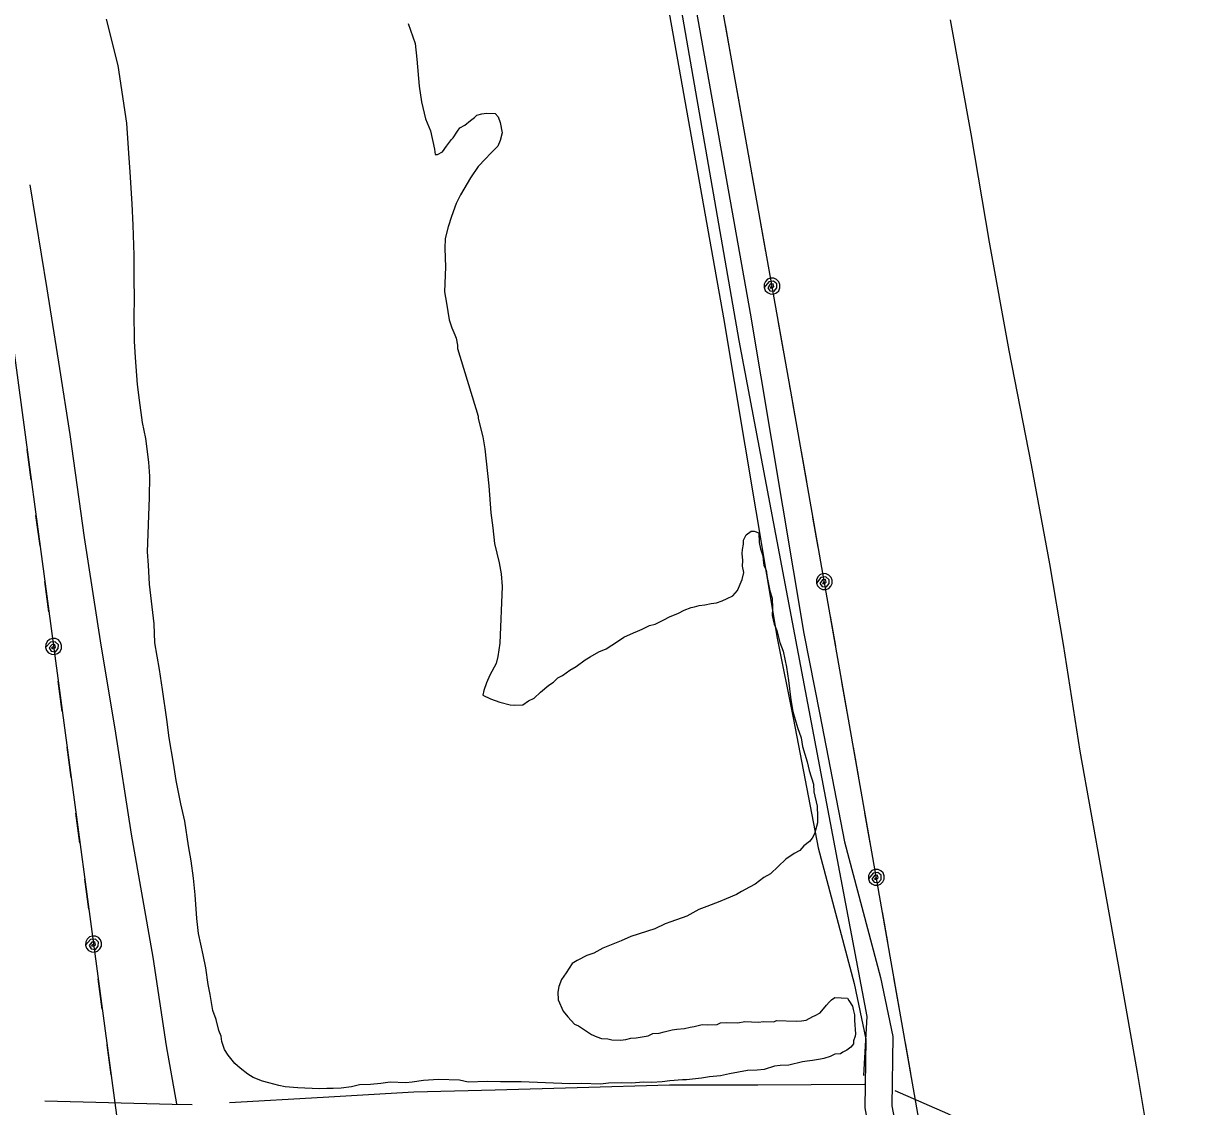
# Model space of a CAD drawing. Extents: x 3263578 to 3301413, y 764927 to 798602.
# Drawn here: x 3268180 to 3269489, y 785917 to 787122 of the extents above; entities that cross this region are included whole.
import ezdxf

# ---------------------------------------------------------------- set-up
doc = ezdxf.new("R2010")
doc.units = 0
for name, color, linetype in [('V-ROAD-CNTR', 7, 'Continuous'), ('V-SITE-VEGE', 7, 'Continuous'), ('V-TOPO-SHOR', 7, 'Continuous'), ('V-UTIL-LINE', 7, 'Continuous')]:
    doc.layers.add(name, color=color, linetype=linetype)

msp = doc.modelspace()

# ---------------------------------------------------------------- linework, layer by layer
at = {"layer": 'V-ROAD-CNTR'}
for points in [[(3268801.4, 787676.8), (3268958.5, 786794.4), (3269018.2, 786438), (3269036.1, 786347.6), (3269063.8, 786204.8), (3269103.7, 786053.8), (3269116.8, 785992), (3269115.5, 785915.5), (3269122.7, 785876.8), (3269137.5, 785846.7), (3269148.7, 785825.6), (3269162.3, 785797.7), (3269165.6, 785783.8), (3269185.6, 785708.9), (3269250.1, 785324.3)], [(3268831, 787682), (3268988.1, 786799.5), (3269047.7, 786443.4), (3269065.6, 786353.4), (3269093.1, 786211.5), (3269132.9, 786060.8), (3269146.9, 785994.9), (3269145.6, 785918), (3269151.4, 785886.3), (3269164.2, 785860.4), (3269175.5, 785839.2), (3269190.7, 785807.9), (3269194.7, 785791.2), (3269215, 785715.2), (3269279.7, 785329.3)]]:
    msp.add_lwpolyline(points, dxfattribs=at)
at = {"layer": 'V-SITE-VEGE'}
for points in [[(3268985.2, 785957.2), (3268964.9, 785953.6), (3268955.2, 785951.4), (3268942.9, 785950.1), (3268934.1, 785948.7), (3268917.3, 785946.8), (3268912.9, 785946.9), (3268898.9, 785945.8), (3268890.1, 785944.4), (3268878.7, 785943.9), (3268869.9, 785944.3), (3268855.8, 785943.1), (3268844.5, 785943.5), (3268830.4, 785943.2), (3268821.6, 785941.8), (3268800.6, 785942.7), (3268787.5, 785942.3), (3268733.2, 785944.5), (3268710.4, 785944.5), (3268695.6, 785945.1), (3268674.5, 785944.2), (3268664.9, 785946.3), (3268641.3, 785947.3), (3268624.6, 785946.2), (3268612.3, 785944.1), (3268605.2, 785943.5), (3268587.8, 785944.2), (3268577.2, 785942.8), (3268565.7, 785941.6), (3268553.5, 785941.2), (3268544.6, 785938.9), (3268533.2, 785937.6), (3268524.4, 785937.1), (3268517.4, 785937.3), (3268508.6, 785936.8), (3268485, 785937.8), (3268471, 785939.2), (3268464, 785940.4), (3268452.8, 785943.4), (3268445.8, 785945.5), (3268435.5, 785949.4), (3268429.5, 785953.1), (3268421, 785959.6), (3268415.1, 785965.1), (3268407.6, 785974.2), (3268403.4, 785980.5), (3268400.3, 785989.3), (3268399.7, 785995.5), (3268397.3, 786001.7), (3268394.3, 786014.1), (3268390.3, 786023.9), (3268387.5, 786041.6), (3268385.3, 786053), (3268382.5, 786071.5), (3268379.6, 786085.7), (3268374.4, 786109.6), (3268372.5, 786126.3), (3268370.9, 786152.6), (3268369, 786171.1), (3268366.3, 786190.5), (3268363.4, 786207.3), (3268359.3, 786234.6), (3268354.8, 786254), (3268349.7, 786279.7), (3268346.9, 786299), (3268341.9, 786327.3), (3268339.2, 786347.6), (3268334.5, 786381), (3268331, 786403.1), (3268326, 786433.1), (3268325.1, 786454.1), (3268319.9, 786498.2), (3268318.9, 786519.2), (3268317.8, 786534.2), (3268320.2, 786594.5), (3268320.3, 786618.2), (3268319.2, 786634), (3268315.8, 786660.4), (3268312.2, 786678.1), (3268308.8, 786702.8), (3268306.8, 786720.4), (3268304.5, 786750.3), (3268303.5, 786768.7), (3268303.1, 786801.1), (3268303.4, 786810.8), (3268303, 786843.2), (3268302.9, 786864.2), (3268301.7, 786897.6), (3268300.8, 786921.3), (3268298.7, 786956.4), (3268297, 786977.5), (3268294.8, 787010.9), (3268285.1, 787075.3), (3268272.3, 787126.6)], [(3268607.7, 787121.9), (3268615.6, 787099.7), (3268617.5, 787082.1), (3268619.8, 787052.2), (3268622.6, 787034.6), (3268627.1, 787016), (3268632.7, 787002.6), (3268637.1, 786982.3), (3268637.8, 786976.2), (3268640.4, 786976.1), (3268645.8, 786979.3), (3268650.4, 786985.3), (3268656, 786993), (3268657.8, 786994.6), (3268662.5, 787002.3), (3268665.2, 787005.7), (3268670.6, 787009), (3268677, 787014), (3268681.5, 787017.3), (3268684.2, 787019.9), (3268689.5, 787021.4), (3268694.8, 787022.1), (3268704.4, 787021.7), (3268707.8, 787018), (3268710.2, 787011.8), (3268712.3, 787000.3), (3268710.2, 786991.7), (3268707.4, 786985.6), (3268699.2, 786977.2), (3268693.7, 786971.3), (3268685.4, 786962.9), (3268677, 786950.1), (3268665.8, 786931.2), (3268661, 786921.8), (3268656, 786907.1), (3268652.1, 786895.8), (3268648.9, 786882.8), (3268648.5, 786871.5), (3268649.4, 786851.3), (3268648.3, 786823.3), (3268650.4, 786810.9), (3268653.2, 786792.4), (3268656.4, 786783.5), (3268659.5, 786775.5), (3268661.2, 786771.9), (3268662.6, 786764), (3268662.4, 786760.5), (3268685.7, 786685.1)], [(3268685.7, 786685.1), (3268685.6, 786682.5), (3268690.9, 786662.1), (3268693, 786648.9), (3268697.5, 786607.5), (3268699.8, 786577.6), (3268701.8, 786560.9), (3268703.7, 786543.3), (3268709, 786522), (3268711.1, 786509.7), (3268712.3, 786495.6), (3268709.8, 786432.6), (3268707.5, 786417.8), (3268705.4, 786410), (3268698.7, 786397.1), (3268694.9, 786388.5), (3268691.9, 786379.9), (3268690.8, 786374.7), (3268699.4, 786370.8), (3268709.8, 786366.9), (3268721.1, 786363.8), (3268726.3, 786363.6), (3268735.1, 786364.1), (3268741.4, 786368.3), (3268747.7, 786371.5), (3268754.9, 786378.2), (3268764, 786385.8), (3268769.4, 786389.1), (3268774, 786394.1), (3268779.3, 786396.6), (3268787.5, 786402.4), (3268794.6, 786406.5), (3268804.6, 786413.9), (3268810, 786417.2), (3268819.8, 786423), (3268827.8, 786426.2), (3268840.4, 786434.4), (3268847.6, 786439.4), (3268858.4, 786444.2), (3268862.8, 786445.8), (3268868.1, 786448.2), (3268876.2, 786452.3), (3268882.4, 786453.8), (3268892.2, 786458.6), (3268898.5, 786461.9), (3268908.3, 786465.9), (3268914.6, 786469.1), (3268922.6, 786472.3), (3268926.1, 786473), (3268931.4, 786474.6), (3268937.6, 786475.2), (3268944.6, 786476.7), (3268950.8, 786477.3), (3268957, 786479.7), (3268962.4, 786482.1), (3268968.7, 786485.4), (3268974.1, 786491.3), (3268979, 786503.4), (3268981.1, 786511.2), (3268979.6, 786518.2), (3268979.8, 786524.4), (3268979.3, 786532.3), (3268979.5, 786536.6), (3268980.6, 786542.7), (3268980.8, 786547.1), (3268983.6, 786553.1), (3268989.1, 786557.3), (3268992.6, 786557.1), (3268997.7, 786555.2), (3268998.2, 786544.6), (3268999.7, 786537.6), (3269002, 786529.6), (3269002.7, 786525.2), (3269003.3, 786519), (3269005.7, 786513.7), (3269007.1, 786505.7), (3269010.1, 786490.7), (3269012.4, 786482.7), (3269012.8, 786471.3), (3269012.5, 786463.5), (3269014.7, 786453.7), (3269017.9, 786446.6), (3269020.9, 786433.3), (3269024.9, 786423.5), (3269028.6, 786405.9), (3269030.6, 786390.9), (3269033.3, 786369.7), (3269035.4, 786356.5), (3269040.8, 786338.8), (3269044.7, 786327.2), (3269046.1, 786317.5), (3269051.5, 786300.7), (3269053.8, 786290.9), (3269058.4, 786275.9), (3269058.9, 786267.1), (3269062.7, 786251.2), (3269063.1, 786239.7), (3269062.8, 786232.7), (3269059.7, 786220.6), (3269056.9, 786215.5), (3269054.1, 786212.1)], [(3269054.1, 786212.1), (3269047.8, 786207.1), (3269043.2, 786202), (3269036.9, 786198.7), (3269027.9, 786192.1), (3269010.6, 786176.1), (3269003.4, 786172), (3268993.5, 786164.5), (3268987.2, 786161.3), (3268978.3, 786156.4), (3268972.9, 786153.1), (3268961.3, 786148.3), (3268954.2, 786145.1), (3268939.9, 786139.5), (3268931, 786136.4), (3268917.6, 786129), (3268899.8, 786122.7), (3268893.6, 786120.3), (3268882, 786114.7), (3268855.3, 786106.1), (3268844.6, 786101.3), (3268824.2, 786093.3), (3268814.3, 786087.6), (3268806.3, 786085.3), (3268795.6, 786079.6), (3268790.2, 786076.3), (3268783.6, 786066), (3268778.1, 786058.4), (3268775.1, 786050.6), (3268774, 786044.5), (3268774.5, 786035.7), (3268780.2, 786023.2), (3268785.2, 786016.9), (3268792.7, 786008.7), (3268797.1, 786006.8), (3268811.6, 785997.4), (3268817.6, 785994.6), (3268822.8, 785992.6), (3268829.8, 785992.3), (3268834.1, 785991.3), (3268843.7, 785990.9), (3268849.9, 785991.5), (3268855.2, 785993.1), (3268861.4, 785993.7), (3268874.6, 785995.8), (3268880, 785998.2), (3268887, 785998.8), (3268892.3, 786000.3), (3268901.2, 786002.6), (3268906.4, 786003.3), (3268915.2, 786003.8), (3268921.4, 786005.3), (3268925.8, 786006), (3268934.7, 786008.3), (3268940.8, 786008), (3268951.3, 786008.5), (3268954.9, 786010.1), (3268961.9, 786010.7), (3268974.2, 786010.2), (3268982.1, 786011.7), (3268997, 786011.1), (3269003.2, 786011.7), (3269014.5, 786011.2), (3269017.2, 786012.9), (3269039.1, 786012), (3269045.3, 786012.6), (3269050.5, 786013.3), (3269057.7, 786017.4), (3269060.4, 786018.2), (3269065.8, 786021.5), (3269073.1, 786029.9), (3269075.9, 786033.3), (3269078.6, 786035.8), (3269082.2, 786038.3), (3269096.2, 786037.8), (3269097.9, 786035.1), (3269102, 786028.8), (3269102.7, 786025.2), (3269104.2, 786019), (3269104, 786012.9), (3269105.1, 785998), (3269105, 785995.3), (3269103.1, 785990.2), (3269102.9, 785986.7), (3269100.2, 785983.3), (3269095.7, 785979.9), (3269091.2, 785977.5), (3269088.5, 785975.9), (3269082.3, 785975.2), (3269077, 785972.8), (3269069.9, 785970.5), (3269066.3, 785969.7), (3269057.5, 785968.3), (3269051.4, 785967.7), (3269046.1, 785967), (3269031, 785963.3), (3269021.4, 785962.8), (3269015.2, 785962.1), (3269003.7, 785958.2), (3268995.7, 785957.7), (3268985.2, 785957.2)]]:
    msp.add_lwpolyline(points, dxfattribs=at)
at = {"layer": 'V-TOPO-SHOR'}
for points in [[(3268279, 790731.9), (3268413.9, 789987.5), (3268490.5, 789582.4), (3268581.7, 789046), (3268636.4, 788728.6), (3268782.3, 787878.4), (3268975.6, 786769.1), (3269117.8, 786017.4), (3269114.1, 785951.7)], [(3269469.1, 785663.5), (3269453.7, 785752), (3269438.6, 785837.2), (3269419, 785955), (3269399.4, 786064.5), (3269379.5, 786176), (3269355.2, 786312.6), (3269336.4, 786431.2), (3269321.3, 786520.9), (3269301.1, 786631.1), (3269276, 786758.2), (3269254.4, 786878.7), (3269233.7, 786999.1), (3269210.7, 787125.9)], [(3268186.8, 786942.5), (3268206, 786826.7), (3268220, 786738.3), (3268231.4, 786664.7), (3268247.4, 786550), (3268266, 786430.5), (3268281.6, 786337.3), (3268299.5, 786220), (3268323.7, 786083.1), (3268338.6, 785984.8), (3268350.1, 785920)], [(3268409, 785921.7), (3268513.1, 785927.5), (3268613.9, 785933.5), (3268704.4, 785935.7), (3268795.5, 785938.3), (3268898.4, 785941.4), (3268996.7, 785941.3), (3269115.1, 785941.8)], [(3269149.1, 785935.1), (3269207.6, 785909.5), (3269254.8, 785886.9), (3269298.2, 785848.1), (3269341.9, 785800), (3269393, 785744.4), (3269464.2, 785668.3), (3269488.9, 785639)], [(3268203.8, 785923.6), (3268345.4, 785919.9), (3268367.5, 785919.4)]]:
    msp.add_lwpolyline(points, dxfattribs=at)
at = {"layer": 'V-UTIL-LINE'}
for points in [[(3269269.5, 785369.4), (3269033.3, 786712.8), (3268791.8, 788065), (3268556.5, 789405.7), (3268479, 789851), (3268442.9, 790068.8), (3268704, 790424.7)], [(3267737.1, 789986.6), (3267829.4, 789290.3), (3267914, 788670.3), (3267996.4, 788057.5), (3268078.2, 787440.1), (3268162.8, 786805.1), (3268328.7, 785570.3), (3268409.4, 784958.9)], [(3268966.5, 787086.8), (3268960.5, 787120.3)], [(3268979.5, 787014), (3268973.5, 787047.4)], [(3268992.5, 786941.1), (3268986.5, 786974.6)], [(3269005.5, 786868.3), (3268999.5, 786901.8)], [(3269012.4, 786829.9), (3269010.3, 786827.9), (3269012.6, 786827.5), (3269014.5, 786829.4), (3269013.7, 786832.2), (3269010.3, 786831.8), (3269007.6, 786828), (3269010, 786824.5), (3269014.8, 786824.1), (3269017.6, 786827.7), (3269017.8, 786832.2), (3269014.1, 786835.3), (3269008.7, 786834.6), (3269003.5, 786828.3), (3269004.8, 786825), (3269007.2, 786822.5), (3269010.4, 786821.1), (3269014, 786821), (3269017.2, 786822.3), (3269019.8, 786824.7), (3269021.2, 786828), (3269021.2, 786831.5), (3269020, 786834.7), (3269017.5, 786837.3), (3269014.3, 786838.7), (3269010.8, 786838.8), (3269007.5, 786837.5), (3269005, 786835), (3269003.6, 786831.8), (3269003.5, 786828.3)], [(3269025.2, 786758), (3269019.2, 786791.5)], [(3269038.1, 786685.2), (3269033.3, 786712.8), (3269032.2, 786718.6)], [(3268188.4, 786614.2), (3268183.9, 786647.9)], [(3269051, 786612.3), (3269045.1, 786645.8)], [(3268198.3, 786540.9), (3268193.7, 786574.6)], [(3269063.8, 786539.4), (3269057.9, 786572.9)], [(3269070.5, 786501), (3269068.5, 786499), (3269070.8, 786498.6), (3269072.7, 786500.5), (3269071.9, 786503.3), (3269068.5, 786502.9), (3269065.7, 786499.1), (3269068.1, 786495.6), (3269073, 786495.2), (3269075.8, 786498.8), (3269076, 786503.2), (3269072.3, 786506.4), (3269066.8, 786505.7), (3269061.7, 786499.4), (3269062.9, 786496.2), (3269065.4, 786493.6), (3269068.6, 786492.2), (3269072.1, 786492.1), (3269075.4, 786493.4), (3269077.9, 786495.8), (3269079.3, 786499), (3269079.4, 786502.6), (3269078.1, 786505.8), (3269075.7, 786508.4), (3269072.5, 786509.8), (3269069, 786509.9), (3269065.7, 786508.6), (3269063.2, 786506.2), (3269061.7, 786502.9), (3269061.7, 786499.4)], [(3268208.1, 786467.5), (3268203.6, 786501.2)], [(3269083.2, 786429.1), (3269077.3, 786462.6)], [(3268213.3, 786428.9), (3268211.2, 786427), (3268213.4, 786426.4), (3268215.4, 786428.3), (3268214.7, 786431.2), (3268211.3, 786430.9), (3268208.4, 786427.2), (3268210.7, 786423.6), (3268215.5, 786423), (3268218.5, 786426.5), (3268218.8, 786430.9), (3268215.3, 786434.2), (3268209.8, 786433.8), (3268204.4, 786427.7), (3268205.5, 786424.4), (3268207.8, 786421.7), (3268211, 786420.2), (3268214.5, 786420), (3268217.8, 786421.1), (3268220.5, 786423.4), (3268222, 786426.6), (3268222.2, 786430.1), (3268221.1, 786433.4), (3268218.8, 786436.1), (3268215.6, 786437.6), (3268212.1, 786437.8), (3268208.8, 786436.7), (3268206.1, 786434.4), (3268204.6, 786431.2), (3268204.4, 786427.7)], [(3268223, 786356.5), (3268218.5, 786390.2)], [(3269096, 786356.2), (3269090.1, 786389.7)], [(3268232.9, 786283.2), (3268228.4, 786316.9)], [(3269108.8, 786283.3), (3269102.9, 786316.8)], [(3269121.6, 786210.5), (3269115.7, 786243.9)], [(3268242.7, 786209.9), (3268238.2, 786243.6)], [(3269128.4, 786172), (3269126.3, 786170), (3269128.6, 786169.6), (3269130.5, 786171.6), (3269129.7, 786174.4), (3269126.3, 786174), (3269123.5, 786170.2), (3269126, 786166.7), (3269130.8, 786166.2), (3269133.6, 786169.8), (3269133.8, 786174.3), (3269130.2, 786177.4), (3269124.7, 786176.8), (3269119.5, 786170.5), (3269120.8, 786167.2), (3269123.2, 786164.7), (3269126.4, 786163.3), (3269129.9, 786163.2), (3269133.2, 786164.4), (3269135.7, 786166.9), (3269137.2, 786170.1), (3269137.2, 786173.6), (3269136, 786176.9), (3269133.5, 786179.4), (3269130.3, 786180.8), (3269126.8, 786180.9), (3269123.5, 786179.6), (3269121, 786177.2), (3269119.6, 786174), (3269119.5, 786170.5)], [(3268252.6, 786136.5), (3268248.1, 786170.2)], [(3269141, 786100.1), (3269135.1, 786133.6)], [(3268257.8, 786097.9), (3268255.6, 786095.9), (3268257.9, 786095.4), (3268259.9, 786097.3), (3268259.2, 786100.2), (3268255.8, 786099.9), (3268252.9, 786096.2), (3268255.2, 786092.6), (3268260, 786091.9), (3268262.9, 786095.4), (3268263.3, 786099.9), (3268259.8, 786103.2), (3268254.3, 786102.8), (3268248.9, 786096.7), (3268250, 786093.3), (3268252.3, 786090.7), (3268255.5, 786089.2), (3268259, 786089), (3268262.3, 786090.1), (3268264.9, 786092.4), (3268266.5, 786095.6), (3268266.7, 786099.1), (3268265.6, 786102.4), (3268263.2, 786105), (3268260.1, 786106.6), (3268256.6, 786106.8), (3268253.3, 786105.7), (3268250.6, 786103.3), (3268249.1, 786100.2), (3268248.9, 786096.7)], [(3269153.8, 786027.3), (3269148, 786060.7)], [(3268267.5, 786025.5), (3268263, 786059.2)], [(3268277.4, 785952.2), (3268272.8, 785985.9)], [(3269166.7, 785954.4), (3269160.8, 785987.9)]]:
    msp.add_lwpolyline(points, dxfattribs=at)

doc.saveas('drawing.dxf')
